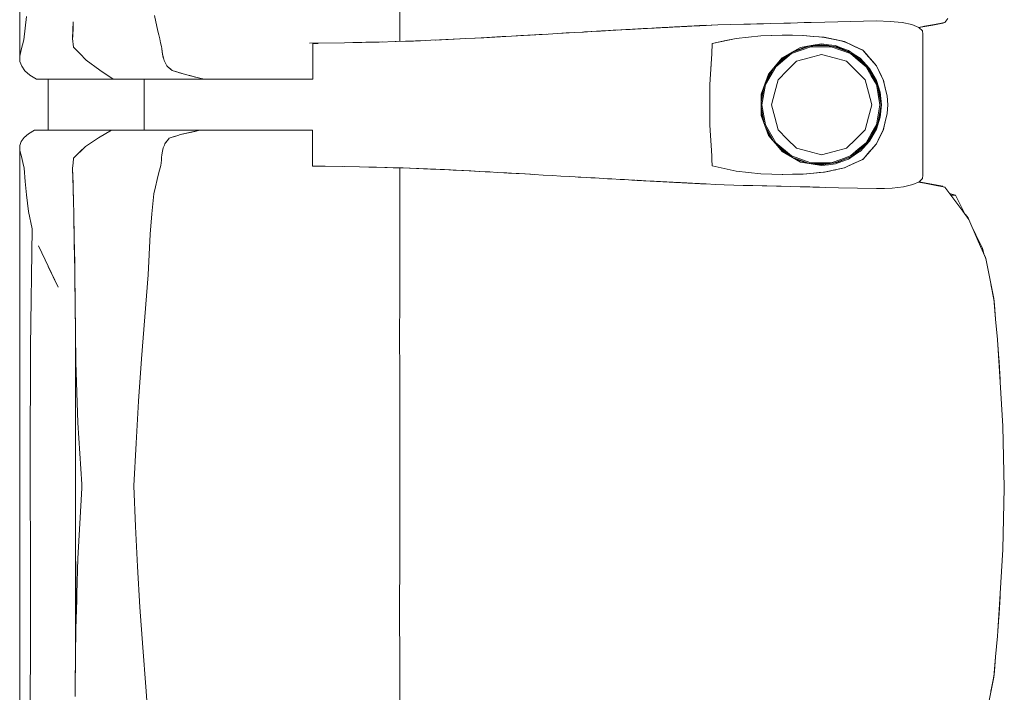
# Model space of a CAD drawing. Header units: millimetres. Extents: x -261 to 187, y -214 to 106.
# Tile 731 of 1056: x -203.547 to -202.776, y 6.181 to 6.708. Entities that reach past the tile are written whole.
import ezdxf

# ---------------------------------------------------------------- set-up
doc = ezdxf.new("R2010")
doc.units = ezdxf.units.MM
doc.header["$LTSCALE"] = 0.005
doc.header["$MEASUREMENT"] = 0
doc.layers.add('IFC-Elemento de mobília-Contorno', color=9, linetype='Continuous', lineweight=5)
doc.layers.add('IFC-Laje-Contorno', color=9, linetype='Continuous', lineweight=5)

msp = doc.modelspace()

# ---------------------------------------------------------------- linework, layer by layer
at = {"layer": 'IFC-Elemento de mobília-Contorno', "lineweight": 5}
for p, q in [((-203.54742, 6.84733), (-203.54734, 6.67971)), ((-203.24956, 6.69131), (-203.24955, 6.73338)), ((-203.54318, 6.70175), (-203.54215, 6.71085)), ((-203.4418, 6.71171), (-203.43914, 6.69937)), ((-202.90619, 6.70671), (-202.87582, 6.70739)), ((-202.88594, 6.70716), (-202.87582, 6.70739)), ((-202.87582, 6.70739), (-202.86501, 6.70703)), ((-202.82235, 6.70616), (-202.81998, 6.70933)), ((-203.5442, 6.69265), (-203.54318, 6.70175)), ((-203.50591, 6.69363), (-203.50569, 6.70012)), ((-203.5059, 6.69487), (-203.5056, 6.70287)), ((-203.50569, 6.70012), (-203.50547, 6.7066)), ((-203.5056, 6.70287), (-203.50555, 6.70439)), ((-203.09953, 6.69904), (-203.09139, 6.6995)), ((-203.09215, 6.69945), (-203.07219, 6.70057)), ((-203.09215, 6.69945), (-203.08217, 6.70001)), ((-203.09215, 6.69945), (-203.08883, 6.69964)), ((-203.09139, 6.6995), (-203.08597, 6.6998)), ((-203.09139, 6.6995), (-203.08883, 6.69964)), ((-203.09139, 6.6995), (-203.08959, 6.69959)), ((-203.08883, 6.69964), (-203.0855, 6.69982)), ((-203.0855, 6.69982), (-203.08217, 6.70001)), ((-203.08217, 6.70001), (-203.07552, 6.70038)), ((-203.07885, 6.70019), (-203.07552, 6.70038)), ((-203.07219, 6.70057), (-203.0688, 6.70075)), ((-203.07103, 6.70063), (-203.0688, 6.70075)), ((-203.07065, 6.70065), (-203.06696, 6.70086)), ((-203.06956, 6.70071), (-203.069, 6.70074)), ((-203.0688, 6.70075), (-203.06542, 6.70093)), ((-203.06696, 6.70086), (-203.06489, 6.70097)), ((-203.06542, 6.70093), (-203.06034, 6.70121)), ((-203.06489, 6.70097), (-203.06281, 6.70108)), ((-203.06281, 6.70108), (-203.06084, 6.70118)), ((-203.06281, 6.70108), (-203.06161, 6.70114)), ((-203.06203, 6.70112), (-203.06034, 6.70121)), ((-203.06203, 6.70112), (-203.06074, 6.70119)), ((-203.06177, 6.70113), (-203.06142, 6.70115)), ((-203.06034, 6.70121), (-203.05865, 6.70131)), ((-203.05865, 6.70131), (-203.05696, 6.70139)), ((-203.05696, 6.70139), (-203.05018, 6.70177)), ((-203.05696, 6.70139), (-203.05188, 6.70167)), ((-203.05696, 6.70139), (-203.05526, 6.70149)), ((-203.05526, 6.70149), (-203.05188, 6.70167)), ((-203.05188, 6.70167), (-203.05018, 6.70177)), ((-203.05018, 6.70177), (-203.0451, 6.70204)), ((-203.05018, 6.70177), (-203.0468, 6.70195)), ((-203.05018, 6.70177), (-203.04849, 6.70185)), ((-203.04849, 6.70185), (-203.0468, 6.70195)), ((-203.0468, 6.70195), (-203.0451, 6.70204)), ((-203.0451, 6.70204), (-203.04373, 6.70211)), ((-203.04373, 6.70211), (-203.04236, 6.70219)), ((-203.04236, 6.70219), (-203.03825, 6.7024)), ((-203.04236, 6.70219), (-203.03962, 6.70233)), ((-203.04236, 6.70219), (-203.04, 6.70231)), ((-203.03962, 6.70233), (-203.03825, 6.7024)), ((-203.03938, 6.70234), (-203.03793, 6.70242)), ((-203.03938, 6.70234), (-203.03793, 6.70242)), ((-203.03825, 6.7024), (-203.02728, 6.70298)), ((-203.03825, 6.7024), (-203.03276, 6.70269)), ((-203.03825, 6.7024), (-203.03414, 6.70262)), ((-203.03825, 6.7024), (-203.03551, 6.70255)), ((-203.03825, 6.7024), (-203.03688, 6.70247)), ((-203.03793, 6.70242), (-203.03642, 6.7025)), ((-203.03793, 6.70242), (-203.03689, 6.70247)), ((-203.03689, 6.70247), (-203.0364, 6.7025)), ((-203.03688, 6.70247), (-203.03551, 6.70255)), ((-203.03639, 6.7025), (-203.03586, 6.70253)), ((-203.03637, 6.7025), (-203.03586, 6.70253)), ((-203.03615, 6.70251), (-203.03586, 6.70253)), ((-203.03586, 6.70253), (-203.03378, 6.70264)), ((-203.03586, 6.70253), (-203.03414, 6.70262)), ((-203.03551, 6.70255), (-203.03414, 6.70262)), ((-203.03421, 6.70262), (-203.03276, 6.70269)), ((-203.03378, 6.70264), (-203.03124, 6.70277)), ((-203.03378, 6.70264), (-203.03171, 6.70275)), ((-203.03378, 6.70264), (-203.03275, 6.70269)), ((-203.03276, 6.70269), (-203.02728, 6.70298)), ((-203.03276, 6.70269), (-203.03139, 6.70276)), ((-203.03275, 6.70269), (-203.03125, 6.70277)), ((-203.03171, 6.70275), (-203.03118, 6.70278)), ((-203.03139, 6.70276), (-203.03002, 6.70284)), ((-203.03005, 6.70284), (-203.02865, 6.70291)), ((-203.03002, 6.70284), (-203.02728, 6.70298)), ((-203.02865, 6.70291), (-203.02728, 6.70298)), ((-203.02728, 6.70298), (-203.02591, 6.70306)), ((-203.0266, 6.70302), (-203.02591, 6.70306)), ((-203.02591, 6.70306), (-203.02385, 6.70316)), ((-203.02591, 6.70306), (-203.02454, 6.70313)), ((-203.02454, 6.70313), (-203.02385, 6.70316)), ((-203.02385, 6.70316), (-203.02317, 6.7032)), ((-203.02317, 6.7032), (-203.02227, 6.70325)), ((-203.02227, 6.70325), (-203.02137, 6.70329)), ((-203.02137, 6.70329), (-203.02047, 6.70334)), ((-203.02047, 6.70334), (-203.01867, 6.70343)), ((-203.01867, 6.70343), (-203.01687, 6.70353)), ((-203.01687, 6.70353), (-203.01507, 6.70362)), ((-203.01642, 6.70355), (-203.01327, 6.70371)), ((-203.01642, 6.70355), (-203.01462, 6.70364)), ((-203.01642, 6.70355), (-203.01507, 6.70362)), ((-203.01642, 6.70355), (-203.01597, 6.70357)), ((-203.01597, 6.70357), (-203.01507, 6.70362)), ((-203.01507, 6.70362), (-203.01327, 6.70371)), ((-203.01462, 6.70364), (-203.01327, 6.70371)), ((-203.01462, 6.70364), (-203.01417, 6.70366)), ((-203.01417, 6.70366), (-203.01372, 6.70369)), ((-203.01372, 6.70369), (-203.01327, 6.70371)), ((-203.01327, 6.70371), (-203.01102, 6.70382)), ((-203.01327, 6.70371), (-203.01192, 6.70378)), ((-203.01327, 6.70371), (-203.01267, 6.70374)), ((-203.01282, 6.70373), (-203.01237, 6.70376)), ((-203.01237, 6.70376), (-203.01102, 6.70382)), ((-203.01237, 6.70376), (-203.01166, 6.7038)), ((-203.01166, 6.7038), (-203.01147, 6.70381)), ((-203.01147, 6.70381), (-203.01057, 6.70385)), ((-203.01057, 6.70385), (-203.00015, 6.70439)), ((-203.01057, 6.70385), (-203.00967, 6.70389)), ((-203.01057, 6.70385), (-203.01012, 6.70387)), ((-203.01012, 6.70387), (-203.00986, 6.70388)), ((-203.00968, 6.70389), (-203.00967, 6.70389)), ((-203.00967, 6.70389), (-203.00922, 6.70392)), ((-203.00922, 6.70392), (-203.00015, 6.70439)), ((-203.00922, 6.70392), (-203.00877, 6.70394)), ((-203.00015, 6.70439), (-202.98992, 6.70461)), ((-202.98992, 6.70461), (-202.96947, 6.70506)), ((-202.98992, 6.70461), (-202.97969, 6.70484)), ((-202.97969, 6.70484), (-202.96947, 6.70506)), ((-202.97969, 6.70484), (-202.97458, 6.70495)), ((-202.96947, 6.70506), (-202.95924, 6.70529)), ((-202.96947, 6.70506), (-202.96435, 6.70517)), ((-202.96435, 6.70517), (-202.95924, 6.70529)), ((-202.95924, 6.70529), (-202.93778, 6.70588)), ((-202.95924, 6.70529), (-202.94851, 6.70559)), ((-202.94851, 6.70559), (-202.94314, 6.70574)), ((-202.94314, 6.70574), (-202.93778, 6.70588)), ((-202.93778, 6.70588), (-202.91631, 6.70648)), ((-202.93778, 6.70588), (-202.92705, 6.70618)), ((-202.93778, 6.70588), (-202.93241, 6.70603)), ((-202.93241, 6.70603), (-202.92705, 6.70618)), ((-202.92705, 6.70618), (-202.91631, 6.70648)), ((-202.91631, 6.70648), (-202.90619, 6.70671)), ((-202.90619, 6.70671), (-202.88594, 6.70716)), ((-202.86501, 6.70703), (-202.85558, 6.70606)), ((-202.85558, 6.70606), (-202.84802, 6.70445)), ((-202.84802, 6.70445), (-202.84269, 6.70227)), ((-202.84269, 6.70227), (-202.83979, 6.6997)), ((-202.84268, 6.70227), (-202.83805, 6.70315)), ((-202.8426, 6.7022), (-202.83175, 6.70413)), ((-202.8426, 6.7022), (-202.83959, 6.70273)), ((-202.83979, 6.6997), (-202.8394, 6.69694)), ((-202.83959, 6.70273), (-202.82392, 6.70553)), ((-202.83959, 6.70273), (-202.83175, 6.70413)), ((-202.83805, 6.70315), (-202.8302, 6.70466)), ((-202.83175, 6.70413), (-202.82392, 6.70553)), ((-202.8302, 6.70466), (-202.82235, 6.70616)), ((-202.82392, 6.70553), (-202.82361, 6.70592)), ((-202.82392, 6.70553), (-202.82362, 6.70591)), ((-203.54524, 6.68872), (-203.5442, 6.69265)), ((-203.50591, 6.69363), (-203.50534, 6.68692)), ((-203.5059, 6.69487), (-203.50588, 6.69459)), ((-203.43914, 6.69937), (-203.4384, 6.69634)), ((-203.4384, 6.69634), (-203.43767, 6.69331)), ((-203.43767, 6.69331), (-203.43694, 6.69027)), ((-203.23871, 6.69161), (-203.22515, 6.69219)), ((-203.23714, 6.69172), (-203.23336, 6.69184)), ((-203.22515, 6.69219), (-203.21158, 6.69276)), ((-203.22145, 6.69234), (-203.20209, 6.69326)), ((-203.22118, 6.69235), (-203.21334, 6.69272)), ((-203.22117, 6.69235), (-203.21334, 6.69272)), ((-203.21334, 6.69272), (-203.20224, 6.69325)), ((-203.21158, 6.69276), (-203.19761, 6.69349)), ((-203.19761, 6.69349), (-203.18363, 6.69422)), ((-203.19021, 6.69387), (-203.18136, 6.69436)), ((-203.18363, 6.69422), (-203.16185, 6.69545)), ((-203.18363, 6.69422), (-203.16912, 6.69504)), ((-203.18363, 6.69422), (-203.17638, 6.69463)), ((-203.18136, 6.69436), (-203.17336, 6.6948)), ((-203.17638, 6.69463), (-203.16912, 6.69504)), ((-203.17336, 6.6948), (-203.17129, 6.69492)), ((-203.16912, 6.69504), (-203.16185, 6.69545)), ((-203.16185, 6.69545), (-203.15459, 6.69587)), ((-203.16185, 6.69545), (-203.15712, 6.69572)), ((-203.15712, 6.69572), (-203.13328, 6.6971)), ((-203.15712, 6.69572), (-203.14888, 6.6962)), ((-203.15459, 6.69587), (-203.13309, 6.69711)), ((-203.15459, 6.69587), (-203.14743, 6.69628)), ((-203.14888, 6.6962), (-203.13414, 6.69705)), ((-203.14888, 6.6962), (-203.14536, 6.6964)), ((-203.14743, 6.69628), (-203.14026, 6.6967)), ((-203.14743, 6.69628), (-203.14725, 6.69629)), ((-203.14026, 6.6967), (-203.13309, 6.69711)), ((-203.13309, 6.69711), (-203.12592, 6.69753)), ((-203.12592, 6.69753), (-203.11237, 6.69831)), ((-203.12592, 6.69753), (-203.11914, 6.69791)), ((-203.11914, 6.69791), (-203.11237, 6.69831)), ((-203.11237, 6.69831), (-203.10559, 6.69869)), ((-203.10631, 6.69865), (-203.10364, 6.69881)), ((-203.10559, 6.69869), (-203.09881, 6.69908)), ((-203.10559, 6.69869), (-203.10364, 6.69881)), ((-203.10469, 6.69874), (-203.10364, 6.69881)), ((-203.10364, 6.69881), (-203.09953, 6.69904)), ((-203.09881, 6.69908), (-203.09215, 6.69945)), ((-203.00453, 6.68961), (-202.98572, 6.69367)), ((-202.99513, 6.69164), (-202.98572, 6.69367)), ((-202.98572, 6.69367), (-202.96642, 6.69573)), ((-202.98572, 6.69367), (-202.97607, 6.6947)), ((-202.97607, 6.6947), (-202.96642, 6.69573)), ((-202.96642, 6.69573), (-202.94932, 6.69628)), ((-202.96642, 6.69573), (-202.95801, 6.696)), ((-202.95801, 6.696), (-202.94959, 6.69627)), ((-202.94964, 6.69627), (-202.94153, 6.69614)), ((-202.94959, 6.69627), (-202.94953, 6.69627)), ((-202.94932, 6.69628), (-202.93339, 6.696)), ((-202.94153, 6.69614), (-202.93347, 6.696)), ((-202.93347, 6.696), (-202.92518, 6.69526)), ((-202.93339, 6.696), (-202.92501, 6.69524)), ((-202.92518, 6.69526), (-202.91689, 6.69452)), ((-202.92501, 6.69524), (-202.92082, 6.69487)), ((-202.92082, 6.69487), (-202.91663, 6.69449)), ((-202.91721, 6.69455), (-202.91684, 6.69451)), ((-202.91689, 6.69452), (-202.90091, 6.69113)), ((-202.91663, 6.69449), (-202.91266, 6.69364)), ((-202.91266, 6.69364), (-202.90866, 6.69278)), ((-202.90869, 6.69279), (-202.90472, 6.69194)), ((-202.90472, 6.69194), (-202.90075, 6.69109)), ((-202.83942, 6.58635), (-202.8394, 6.69694)), ((-203.54734, 6.67971), (-203.54628, 6.68479)), ((-203.54628, 6.68479), (-203.54524, 6.68872)), ((-203.50534, 6.68692), (-203.5003, 6.68179)), ((-203.43694, 6.69027), (-203.4362, 6.68724)), ((-203.4362, 6.68724), (-203.43603, 6.68575)), ((-203.43603, 6.68575), (-203.43553, 6.68127)), ((-203.43603, 6.68575), (-203.4357, 6.68276)), ((-203.32019, 6.6899), (-203.29276, 6.6903)), ((-203.31774, 6.68971), (-203.31556, 6.68971)), ((-203.31774, 6.6749), (-203.31774, 6.68971)), ((-203.31556, 6.68971), (-203.31358, 6.68971)), ((-203.29287, 6.6903), (-203.27923, 6.69056)), ((-203.28621, 6.69043), (-203.27614, 6.69063)), ((-203.27923, 6.69056), (-203.26571, 6.69082)), ((-203.27614, 6.69063), (-203.26326, 6.69089)), ((-203.26571, 6.69082), (-203.25221, 6.69122)), ((-203.25306, 6.69119), (-203.25274, 6.6912)), ((-203.25274, 6.6912), (-203.23714, 6.69172)), ((-203.25274, 6.6912), (-203.24494, 6.69146)), ((-203.25221, 6.69122), (-203.23871, 6.69161)), ((-203.24494, 6.69146), (-203.23714, 6.69172)), ((-203.005, 6.68161), (-203.00453, 6.68961)), ((-203.00453, 6.68961), (-202.99513, 6.69164)), ((-202.94249, 6.68249), (-202.93525, 6.68661)), ((-202.94242, 6.68171), (-202.92734, 6.68718)), ((-202.94206, 6.68271), (-202.9285, 6.68763)), ((-202.94042, 6.68366), (-202.93022, 6.68744)), ((-202.93525, 6.68661), (-202.92706, 6.68799)), ((-202.93022, 6.68744), (-202.91886, 6.68871)), ((-202.92734, 6.68718), (-202.91131, 6.68718)), ((-202.92706, 6.68799), (-202.91886, 6.68937)), ((-202.92524, 6.688), (-202.9138, 6.688)), ((-202.91886, 6.68937), (-202.91343, 6.68869)), ((-202.91886, 6.68871), (-202.90676, 6.68701)), ((-202.91343, 6.68869), (-202.908, 6.68801)), ((-202.91131, 6.68718), (-202.90378, 6.68444)), ((-202.90951, 6.68739), (-202.90351, 6.68521)), ((-202.908, 6.68801), (-202.90287, 6.6861)), ((-202.90676, 6.68701), (-202.89551, 6.68224)), ((-202.90378, 6.68444), (-202.89624, 6.68171)), ((-202.90351, 6.68521), (-202.89665, 6.68272)), ((-202.90287, 6.6861), (-202.89774, 6.68419)), ((-202.90121, 6.6912), (-202.90075, 6.69109)), ((-202.90091, 6.69113), (-202.89369, 6.68779)), ((-202.90075, 6.69109), (-202.89711, 6.68938)), ((-202.89774, 6.68419), (-202.8932, 6.68116)), ((-202.89711, 6.68938), (-202.89347, 6.68767)), ((-202.89369, 6.68779), (-202.88647, 6.68445)), ((-202.89347, 6.68767), (-202.88618, 6.68425)), ((-202.88682, 6.68461), (-202.88618, 6.68425)), ((-202.88647, 6.68445), (-202.88381, 6.6814)), ((-202.88618, 6.68425), (-202.88359, 6.68125)), ((-203.54734, 6.67971), (-203.54719, 6.6756)), ((-203.5003, 6.68179), (-203.49525, 6.67666)), ((-203.49525, 6.67666), (-203.48471, 6.66881)), ((-203.4357, 6.68276), (-203.43553, 6.68127)), ((-203.43553, 6.68127), (-203.43519, 6.68001)), ((-203.43553, 6.68127), (-203.43451, 6.6775)), ((-203.43553, 6.68127), (-203.43485, 6.67875)), ((-203.43519, 6.68001), (-203.43451, 6.6775)), ((-203.43485, 6.67875), (-203.43451, 6.6775)), ((-203.43451, 6.6775), (-203.43417, 6.67624)), ((-203.00639, 6.65762), (-203.005, 6.68161)), ((-203.00593, 6.66562), (-203.005, 6.68161)), ((-203.00546, 6.67362), (-203.005, 6.68161)), ((-203.00529, 6.6766), (-203.00529, 6.67664)), ((-202.96047, 6.66562), (-202.94973, 6.67835)), ((-202.95801, 6.66852), (-202.95039, 6.67704)), ((-202.95473, 6.67141), (-202.94242, 6.68171)), ((-202.95367, 6.67337), (-202.94446, 6.68108)), ((-202.95039, 6.67704), (-202.94188, 6.68283)), ((-202.94973, 6.67835), (-202.94249, 6.68249)), ((-202.93853, 6.67569), (-202.9287, 6.67833)), ((-202.9287, 6.67833), (-202.91886, 6.68096)), ((-202.91886, 6.68096), (-202.90902, 6.67833)), ((-202.90902, 6.67833), (-202.89919, 6.67569)), ((-202.89624, 6.68171), (-202.89008, 6.67655)), ((-202.89572, 6.68233), (-202.88957, 6.67717)), ((-202.89551, 6.68224), (-202.88587, 6.67475)), ((-202.8932, 6.68116), (-202.88866, 6.67813)), ((-202.89008, 6.67655), (-202.88392, 6.67139)), ((-202.88957, 6.67717), (-202.88446, 6.6729)), ((-202.88866, 6.67813), (-202.88121, 6.67017)), ((-202.88381, 6.6814), (-202.88115, 6.67835)), ((-202.88381, 6.6814), (-202.87582, 6.67224)), ((-202.88359, 6.68125), (-202.881, 6.67824)), ((-202.88115, 6.67835), (-202.87848, 6.67529)), ((-202.881, 6.67824), (-202.87841, 6.67524)), ((-203.54719, 6.6756), (-203.54582, 6.67188)), ((-203.54582, 6.67188), (-203.54333, 6.66832)), ((-203.48471, 6.66881), (-203.4742, 6.66165)), ((-203.43417, 6.67624), (-203.43368, 6.67521)), ((-203.43368, 6.67521), (-203.43319, 6.67418)), ((-203.43319, 6.67418), (-203.4327, 6.67316)), ((-203.4327, 6.67316), (-203.43221, 6.67213)), ((-203.43221, 6.67213), (-203.43111, 6.67123)), ((-203.43111, 6.67123), (-203.42889, 6.66944)), ((-203.43111, 6.67123), (-203.43, 6.67033)), ((-203.43111, 6.67123), (-203.42779, 6.66854)), ((-203.43, 6.67033), (-203.42889, 6.66944)), ((-203.31774, 6.66165), (-203.31774, 6.6749)), ((-203.00593, 6.66562), (-203.00546, 6.67362)), ((-202.96291, 6.65892), (-202.95617, 6.67058)), ((-202.9628, 6.65748), (-202.95473, 6.67141)), ((-202.94574, 6.66849), (-202.93853, 6.67569)), ((-202.89919, 6.67569), (-202.89199, 6.66849)), ((-202.88587, 6.67475), (-202.87847, 6.66503)), ((-202.88392, 6.67139), (-202.87989, 6.66443)), ((-202.88195, 6.66959), (-202.8792, 6.66484)), ((-202.88121, 6.67017), (-202.87582, 6.66076)), ((-202.87841, 6.67524), (-202.87582, 6.67224)), ((-202.87582, 6.67224), (-202.87451, 6.66955)), ((-202.87582, 6.67224), (-202.87176, 6.66377)), ((-202.87582, 6.67224), (-202.87447, 6.66942)), ((-202.87451, 6.66955), (-202.87321, 6.66686)), ((-202.87447, 6.66942), (-202.87311, 6.66659)), ((-202.87447, 6.66942), (-202.87176, 6.66377)), ((-203.54333, 6.66832), (-203.53949, 6.66493)), ((-203.53949, 6.66493), (-203.53683, 6.66329)), ((-203.53683, 6.66329), (-203.53417, 6.66165)), ((-203.53417, 6.66165), (-203.4742, 6.66165)), ((-203.4742, 6.66165), (-203.43292, 6.66165)), ((-203.44997, 6.62157), (-203.44997, 6.66165)), ((-203.43292, 6.66165), (-203.40287, 6.66165)), ((-203.42779, 6.66854), (-203.41923, 6.6659)), ((-203.42494, 6.66766), (-203.42209, 6.66678)), ((-203.42494, 6.66766), (-203.41923, 6.6659)), ((-203.42209, 6.66678), (-203.41923, 6.6659)), ((-203.41923, 6.6659), (-203.41638, 6.66502)), ((-203.41638, 6.66502), (-203.40625, 6.66249)), ((-203.41638, 6.66502), (-203.40962, 6.66334)), ((-203.41638, 6.66502), (-203.413, 6.66418)), ((-203.40625, 6.66249), (-203.40287, 6.66165)), ((-203.40287, 6.66165), (-203.40089, 6.66165)), ((-203.40089, 6.66165), (-203.39893, 6.66165)), ((-203.39893, 6.66165), (-203.397, 6.66165)), ((-203.397, 6.66165), (-203.39508, 6.66165)), ((-203.39508, 6.66165), (-203.39316, 6.66165)), ((-203.39316, 6.66165), (-203.39124, 6.66165)), ((-203.39124, 6.66165), (-203.38931, 6.66165)), ((-203.38931, 6.66165), (-203.38736, 6.66165)), ((-203.38736, 6.66165), (-203.38538, 6.66165)), ((-203.38538, 6.66165), (-203.38337, 6.66165)), ((-203.38337, 6.66165), (-203.38131, 6.66165)), ((-203.38131, 6.66165), (-203.37921, 6.66165)), ((-203.37921, 6.66165), (-203.37705, 6.66165)), ((-203.37705, 6.66165), (-203.37486, 6.66165)), ((-203.37486, 6.66165), (-203.37267, 6.66165)), ((-203.37267, 6.66165), (-203.37048, 6.66165)), ((-203.37048, 6.66165), (-203.36833, 6.66165)), ((-203.36833, 6.66165), (-203.36623, 6.66165)), ((-203.36623, 6.66165), (-203.36419, 6.66165)), ((-203.36419, 6.66165), (-203.36225, 6.66165)), ((-203.36225, 6.66165), (-203.36042, 6.66165)), ((-203.36042, 6.66165), (-203.35869, 6.66165)), ((-203.35869, 6.66165), (-203.35703, 6.66165)), ((-203.35703, 6.66165), (-203.35541, 6.66165)), ((-203.35541, 6.66165), (-203.35379, 6.66165)), ((-203.35379, 6.66165), (-203.35213, 6.66165)), ((-203.35213, 6.66165), (-203.35042, 6.66165)), ((-203.35042, 6.66165), (-203.3486, 6.66165)), ((-203.3486, 6.66165), (-203.34666, 6.66165)), ((-203.34666, 6.66165), (-203.34459, 6.66165)), ((-203.34459, 6.66165), (-203.3424, 6.66165)), ((-203.3424, 6.66165), (-203.34011, 6.66165)), ((-203.34011, 6.66165), (-203.33774, 6.66165)), ((-203.33774, 6.66165), (-203.33529, 6.66165)), ((-203.33529, 6.66165), (-203.33278, 6.66165)), ((-203.33278, 6.66165), (-203.33022, 6.66165)), ((-203.33022, 6.66165), (-203.32764, 6.66165)), ((-203.32764, 6.66165), (-203.32506, 6.66165)), ((-203.32506, 6.66165), (-203.32252, 6.66165)), ((-203.32252, 6.66165), (-203.32007, 6.66165)), ((-203.32007, 6.66165), (-203.31774, 6.66165)), ((-203.00639, 6.65762), (-203.00593, 6.66562)), ((-202.96333, 6.65778), (-202.96047, 6.66562)), ((-202.96254, 6.65994), (-202.95798, 6.66857)), ((-202.95557, 6.65145), (-202.95294, 6.66129)), ((-202.95294, 6.66129), (-202.94574, 6.66849)), ((-202.89199, 6.66849), (-202.88478, 6.66129)), ((-202.88478, 6.66129), (-202.88215, 6.65145)), ((-202.87989, 6.66443), (-202.87587, 6.65747)), ((-202.8792, 6.66484), (-202.87642, 6.66005)), ((-202.87847, 6.66503), (-202.87382, 6.65372)), ((-202.87321, 6.66686), (-202.87191, 6.66416)), ((-202.87311, 6.66659), (-202.87176, 6.66377)), ((-202.87191, 6.66416), (-202.8706, 6.66147)), ((-202.87176, 6.66377), (-202.87041, 6.66095)), ((-202.8706, 6.66147), (-202.86902, 6.65499)), ((-202.87041, 6.66095), (-202.86892, 6.65472)), ((-203.00639, 6.64962), (-203.00639, 6.65762)), ((-202.96619, 6.64994), (-202.96333, 6.65778)), ((-202.9661, 6.64355), (-202.96382, 6.65643)), ((-202.9661, 6.64733), (-202.96388, 6.65629)), ((-202.9656, 6.64161), (-202.9628, 6.65748)), ((-202.87587, 6.65747), (-202.87446, 6.64954)), ((-202.87582, 6.66076), (-202.87288, 6.6514)), ((-202.87481, 6.65612), (-202.87367, 6.64968)), ((-202.87382, 6.65372), (-202.87224, 6.64161)), ((-202.86919, 6.65571), (-202.86892, 6.65472)), ((-202.86902, 6.65499), (-202.86823, 6.65174)), ((-202.86899, 6.65497), (-202.8685, 6.6529)), ((-202.86892, 6.65472), (-202.86743, 6.6485)), ((-203.00639, 6.64161), (-203.00639, 6.64962)), ((-202.96619, 6.64994), (-202.96619, 6.63327)), ((-202.9661, 6.6359), (-202.9661, 6.64733)), ((-202.95821, 6.64161), (-202.95557, 6.65145)), ((-202.88215, 6.65145), (-202.87951, 6.64161)), ((-202.87446, 6.64954), (-202.87306, 6.64161)), ((-202.87367, 6.64968), (-202.87224, 6.64161)), ((-202.87288, 6.6514), (-202.87189, 6.6416)), ((-202.8685, 6.6529), (-202.86743, 6.6485)), ((-202.86823, 6.65174), (-202.86743, 6.6485)), ((-202.86743, 6.6485), (-202.86686, 6.6416)), ((-203.00639, 6.62559), (-203.00639, 6.64161)), ((-202.9661, 6.63967), (-202.96382, 6.62678)), ((-202.9656, 6.64161), (-202.9628, 6.62575)), ((-202.95821, 6.64161), (-202.95557, 6.63177)), ((-202.88215, 6.63177), (-202.87951, 6.64161)), ((-202.87446, 6.63368), (-202.87306, 6.64161)), ((-202.87382, 6.6295), (-202.87224, 6.64161)), ((-202.8733, 6.63564), (-202.87224, 6.64161)), ((-202.87288, 6.63181), (-202.87189, 6.6416)), ((-202.86743, 6.63472), (-202.86686, 6.6416)), ((-202.96619, 6.63327), (-202.96047, 6.6176)), ((-202.9661, 6.6359), (-202.96387, 6.62691)), ((-202.95557, 6.63177), (-202.95294, 6.62194)), ((-202.88478, 6.62194), (-202.88215, 6.63177)), ((-202.87587, 6.62575), (-202.87446, 6.63368)), ((-202.87582, 6.62246), (-202.87288, 6.63181)), ((-202.87481, 6.6271), (-202.8733, 6.63564)), ((-202.86902, 6.62824), (-202.86823, 6.63148)), ((-202.869, 6.62824), (-202.8685, 6.63033)), ((-202.86892, 6.6285), (-202.86743, 6.63472)), ((-202.8685, 6.63033), (-202.86743, 6.63472)), ((-202.86823, 6.63148), (-202.86743, 6.63472)), ((-203.00639, 6.62559), (-203.00593, 6.6176)), ((-202.96292, 6.6243), (-202.95617, 6.61264)), ((-202.9628, 6.62575), (-202.95473, 6.61181)), ((-202.96255, 6.6233), (-202.95801, 6.6147)), ((-202.88121, 6.61306), (-202.87582, 6.62246)), ((-202.87989, 6.61879), (-202.87587, 6.62575)), ((-202.8792, 6.61838), (-202.87643, 6.62317)), ((-202.87847, 6.6182), (-202.87382, 6.6295)), ((-202.87582, 6.61098), (-202.87041, 6.62228)), ((-202.87176, 6.61946), (-202.87041, 6.62228)), ((-202.8706, 6.62175), (-202.86902, 6.62824)), ((-202.87041, 6.62228), (-202.86892, 6.6285)), ((-202.86919, 6.62752), (-202.86892, 6.6285)), ((-203.54618, 6.61288), (-203.54399, 6.61592)), ((-203.54399, 6.61592), (-203.54059, 6.61878)), ((-203.54059, 6.61878), (-203.53573, 6.62157)), ((-203.53573, 6.62157), (-203.47548, 6.62157)), ((-203.49574, 6.60897), (-203.48558, 6.61564)), ((-203.48558, 6.61564), (-203.47548, 6.62157)), ((-203.47548, 6.62157), (-203.40633, 6.62157)), ((-203.46022, 6.62157), (-203.44997, 6.62157)), ((-203.43163, 6.61363), (-203.43013, 6.6154)), ((-203.43088, 6.61451), (-203.43013, 6.6154)), ((-203.43013, 6.6154), (-203.42794, 6.61611)), ((-203.42794, 6.61611), (-203.42355, 6.61753)), ((-203.42794, 6.61611), (-203.42574, 6.61682)), ((-203.42574, 6.61682), (-203.42355, 6.61753)), ((-203.42355, 6.61753), (-203.42136, 6.61824)), ((-203.42136, 6.61824), (-203.40633, 6.62157)), ((-203.42136, 6.61824), (-203.41384, 6.61991)), ((-203.41384, 6.61991), (-203.41008, 6.62074)), ((-203.41008, 6.62074), (-203.40633, 6.62157)), ((-203.40802, 6.62157), (-203.40501, 6.62157)), ((-203.40633, 6.62157), (-203.40435, 6.62157)), ((-203.40501, 6.62157), (-203.40219, 6.62157)), ((-203.40435, 6.62157), (-203.40237, 6.62157)), ((-203.40237, 6.62157), (-203.40042, 6.62157)), ((-203.40042, 6.62157), (-203.39848, 6.62157)), ((-203.39848, 6.62157), (-203.39656, 6.62157)), ((-203.39656, 6.62157), (-203.39466, 6.62157)), ((-203.39466, 6.62157), (-203.39276, 6.62157)), ((-203.39276, 6.62157), (-203.39085, 6.62157)), ((-203.39085, 6.62157), (-203.38893, 6.62157)), ((-203.38893, 6.62157), (-203.38699, 6.62157)), ((-203.38699, 6.62157), (-203.38502, 6.62157)), ((-203.38502, 6.62157), (-203.38301, 6.62157)), ((-203.38301, 6.62157), (-203.38096, 6.62157)), ((-203.38096, 6.62157), (-203.37886, 6.62157)), ((-203.37886, 6.62157), (-203.37672, 6.62157)), ((-203.37672, 6.62157), (-203.37454, 6.62157)), ((-203.37454, 6.62157), (-203.37236, 6.62157)), ((-203.37236, 6.62157), (-203.3702, 6.62157)), ((-203.3702, 6.62157), (-203.36806, 6.62157)), ((-203.36806, 6.62157), (-203.36598, 6.62157)), ((-203.36598, 6.62157), (-203.36397, 6.62157)), ((-203.36397, 6.62157), (-203.36206, 6.62157)), ((-203.36206, 6.62157), (-203.36025, 6.62157)), ((-203.36025, 6.62157), (-203.35854, 6.62157)), ((-203.35854, 6.62157), (-203.3569, 6.62157)), ((-203.3569, 6.62157), (-203.35529, 6.62157)), ((-203.35529, 6.62157), (-203.35368, 6.62157)), ((-203.35368, 6.62157), (-203.35203, 6.62157)), ((-203.35203, 6.62157), (-203.35033, 6.62157)), ((-203.35033, 6.62157), (-203.34852, 6.62157)), ((-203.34852, 6.62157), (-203.34659, 6.62157)), ((-203.34659, 6.62157), (-203.34452, 6.62157)), ((-203.34452, 6.62157), (-203.34235, 6.62157)), ((-203.34235, 6.62157), (-203.34008, 6.62157)), ((-203.34008, 6.62157), (-203.33772, 6.62157)), ((-203.33772, 6.62157), (-203.33529, 6.62157)), ((-203.33529, 6.62157), (-203.33279, 6.62157)), ((-203.33279, 6.62157), (-203.33026, 6.62157)), ((-203.33026, 6.62157), (-203.32769, 6.62157)), ((-203.32769, 6.62157), (-203.32513, 6.62157)), ((-203.32513, 6.62157), (-203.32262, 6.62157)), ((-203.32262, 6.62157), (-203.32018, 6.62157)), ((-203.32018, 6.62157), (-203.31786, 6.62157)), ((-203.31786, 6.60832), (-203.31786, 6.62157)), ((-203.00593, 6.6176), (-203.00546, 6.60961)), ((-202.96047, 6.6176), (-202.95509, 6.61123)), ((-202.95801, 6.6147), (-202.95039, 6.60618)), ((-202.95294, 6.62194), (-202.94574, 6.61473)), ((-202.94574, 6.61473), (-202.93853, 6.60753)), ((-202.89919, 6.60753), (-202.89199, 6.61473)), ((-202.89199, 6.61473), (-202.88478, 6.62194)), ((-202.88587, 6.60848), (-202.87847, 6.6182)), ((-202.88392, 6.61183), (-202.87989, 6.61879)), ((-202.88194, 6.61364), (-202.8792, 6.61838)), ((-202.87582, 6.61098), (-202.87311, 6.61663)), ((-202.87451, 6.61367), (-202.87321, 6.61637)), ((-202.87447, 6.6138), (-202.87311, 6.61663)), ((-202.87321, 6.61637), (-202.87191, 6.61906)), ((-202.87311, 6.61663), (-202.87176, 6.61946)), ((-202.87191, 6.61906), (-202.8706, 6.62175)), ((-203.54743, 6.45612), (-203.54732, 6.60956)), ((-203.54732, 6.60956), (-203.54618, 6.61288)), ((-203.54732, 6.60956), (-203.54724, 6.60586)), ((-203.50534, 6.59972), (-203.49574, 6.60897)), ((-203.50054, 6.60434), (-203.49574, 6.60897)), ((-203.43514, 6.60644), (-203.43486, 6.60777)), ((-203.43486, 6.60777), (-203.43443, 6.6088)), ((-203.43443, 6.6088), (-203.43399, 6.60981)), ((-203.43399, 6.60981), (-203.43356, 6.61084)), ((-203.43356, 6.61084), (-203.43313, 6.61186)), ((-203.43313, 6.61186), (-203.43163, 6.61363)), ((-203.43313, 6.61186), (-203.43238, 6.61274)), ((-203.43163, 6.61363), (-203.43088, 6.61451)), ((-203.31786, 6.59352), (-203.31786, 6.60832)), ((-203.00546, 6.60961), (-203.00545, 6.60944)), ((-203.00546, 6.60961), (-203.005, 6.60161)), ((-202.95509, 6.61123), (-202.94971, 6.60486)), ((-202.95473, 6.61181), (-202.94242, 6.60152)), ((-202.95367, 6.60985), (-202.94446, 6.60214)), ((-202.93853, 6.60753), (-202.9287, 6.6049)), ((-202.90902, 6.6049), (-202.89919, 6.60753)), ((-202.89551, 6.60098), (-202.88587, 6.60848)), ((-202.89008, 6.60668), (-202.88392, 6.61183)), ((-202.88957, 6.60605), (-202.88446, 6.61032)), ((-202.88868, 6.60507), (-202.88121, 6.61306)), ((-202.88381, 6.60182), (-202.87582, 6.61098)), ((-202.88115, 6.60488), (-202.87848, 6.60793)), ((-202.881, 6.60498), (-202.87841, 6.60798)), ((-202.87841, 6.60798), (-202.87582, 6.61098)), ((-202.87582, 6.61098), (-202.87447, 6.6138)), ((-202.87582, 6.61098), (-202.87451, 6.61367)), ((-203.54724, 6.60586), (-203.54604, 6.601)), ((-203.54604, 6.601), (-203.54497, 6.59643)), ((-203.50563, 6.59581), (-203.50534, 6.59972)), ((-203.50563, 6.59573), (-203.50534, 6.59972)), ((-203.50534, 6.59972), (-203.50054, 6.60434)), ((-203.4364, 6.59826), (-203.43618, 6.60036)), ((-203.43618, 6.60036), (-203.43596, 6.60246)), ((-203.43596, 6.60246), (-203.43541, 6.60512)), ((-203.43596, 6.60246), (-203.43569, 6.60379)), ((-203.43569, 6.60379), (-203.43541, 6.60512)), ((-203.43541, 6.60512), (-203.43514, 6.60644)), ((-203.005, 6.60161), (-203.00482, 6.59856)), ((-202.95039, 6.60618), (-202.94189, 6.6004)), ((-202.94971, 6.60486), (-202.93525, 6.59661)), ((-202.94242, 6.60152), (-202.92734, 6.59604)), ((-202.94214, 6.60054), (-202.9285, 6.59559)), ((-202.94042, 6.59955), (-202.93022, 6.59578)), ((-202.9287, 6.6049), (-202.91886, 6.60226)), ((-202.91886, 6.60226), (-202.90902, 6.6049)), ((-202.90676, 6.59622), (-202.89551, 6.60098)), ((-202.90378, 6.59878), (-202.89624, 6.60152)), ((-202.90351, 6.59801), (-202.89658, 6.60053)), ((-202.89774, 6.59903), (-202.8932, 6.60206)), ((-202.89624, 6.60152), (-202.89008, 6.60668)), ((-202.89573, 6.60089), (-202.88957, 6.60605)), ((-202.8932, 6.60206), (-202.88866, 6.60509)), ((-202.88618, 6.59898), (-202.881, 6.60498)), ((-202.88618, 6.59898), (-202.88359, 6.60198)), ((-202.88381, 6.60182), (-202.88115, 6.60488)), ((-202.88359, 6.60198), (-202.881, 6.60498)), ((-203.54497, 6.59643), (-203.5439, 6.59185)), ((-203.5439, 6.59185), (-203.54303, 6.58138)), ((-203.50591, 6.59189), (-203.50563, 6.59581)), ((-203.50591, 6.59174), (-203.50563, 6.59573)), ((-203.50591, 6.59174), (-203.50556, 6.57969)), ((-203.50591, 6.59174), (-203.50568, 6.5837)), ((-203.43823, 6.58846), (-203.43684, 6.59405)), ((-203.43684, 6.59405), (-203.43662, 6.59615)), ((-203.43662, 6.59615), (-203.4364, 6.59826)), ((-203.31786, 6.59352), (-203.31567, 6.59352)), ((-203.31786, 6.59347), (-203.30807, 6.59333)), ((-203.31567, 6.59352), (-203.31367, 6.59352)), ((-203.30807, 6.59333), (-203.29448, 6.59313)), ((-203.29448, 6.59313), (-203.28116, 6.59288)), ((-203.29266, 6.59308), (-203.28116, 6.59288)), ((-203.28116, 6.59288), (-203.26783, 6.59263)), ((-203.27367, 6.59273), (-203.25943, 6.59236)), ((-203.26783, 6.59263), (-203.25456, 6.59224)), ((-203.25943, 6.59236), (-203.24684, 6.59202)), ((-203.25456, 6.59224), (-203.24128, 6.59186)), ((-203.24956, 6.5921), (-203.24955, 6.55926)), ((-203.2418, 6.59188), (-203.22538, 6.59118)), ((-203.24128, 6.59186), (-203.22788, 6.59131)), ((-203.00482, 6.59856), (-203.00482, 6.59855)), ((-203.00482, 6.59855), (-203.00453, 6.59361)), ((-203.00453, 6.59361), (-202.98577, 6.58956)), ((-203.00453, 6.59361), (-202.99515, 6.59159)), ((-202.99515, 6.59159), (-202.98577, 6.58956)), ((-202.93525, 6.59661), (-202.92703, 6.59522)), ((-202.93022, 6.59578), (-202.91886, 6.59451)), ((-202.92734, 6.59604), (-202.91131, 6.59605)), ((-202.92706, 6.59523), (-202.91886, 6.59385)), ((-202.92524, 6.59522), (-202.91379, 6.59523)), ((-202.91886, 6.59451), (-202.90676, 6.59622)), ((-202.91886, 6.59385), (-202.91343, 6.59453)), ((-202.91689, 6.5887), (-202.90091, 6.59209)), ((-202.91343, 6.59453), (-202.908, 6.59521)), ((-202.91131, 6.59605), (-202.90378, 6.59878)), ((-202.90951, 6.59583), (-202.90351, 6.59801)), ((-202.908, 6.59521), (-202.90287, 6.59712)), ((-202.90472, 6.59129), (-202.90075, 6.59214)), ((-202.90287, 6.59712), (-202.89774, 6.59903)), ((-202.90121, 6.59202), (-202.90075, 6.59214)), ((-202.90091, 6.59209), (-202.89369, 6.59543)), ((-202.90075, 6.59214), (-202.89711, 6.59385)), ((-202.89711, 6.59385), (-202.89347, 6.59556)), ((-202.89369, 6.59543), (-202.88647, 6.59877)), ((-202.89347, 6.59556), (-202.88618, 6.59898)), ((-202.88682, 6.59861), (-202.88641, 6.59885)), ((-202.88647, 6.59877), (-202.88637, 6.59889)), ((-202.88647, 6.59877), (-202.88637, 6.59889)), ((-203.50568, 6.5841), (-203.50546, 6.5763)), ((-203.43962, 6.58287), (-203.43823, 6.58846)), ((-203.22788, 6.59131), (-203.21447, 6.59075)), ((-203.22538, 6.59118), (-203.21682, 6.59082)), ((-203.22538, 6.59118), (-203.21025, 6.59053)), ((-203.21682, 6.59082), (-203.21032, 6.59054)), ((-203.21447, 6.59075), (-203.20069, 6.59004)), ((-203.21447, 6.59075), (-203.20758, 6.5904)), ((-203.20758, 6.5904), (-203.20069, 6.59004)), ((-203.20086, 6.59005), (-203.19961, 6.58998)), ((-203.20069, 6.59004), (-203.1938, 6.58969)), ((-203.19961, 6.58998), (-203.19094, 6.58952)), ((-203.1938, 6.58969), (-203.18691, 6.58933)), ((-203.19094, 6.58952), (-203.18228, 6.58906)), ((-203.19094, 6.58952), (-203.17833, 6.58884)), ((-203.18691, 6.58933), (-203.17977, 6.58893)), ((-203.18228, 6.58906), (-203.17883, 6.58887)), ((-203.17977, 6.58893), (-203.17263, 6.58853)), ((-203.17263, 6.58853), (-203.16549, 6.58813)), ((-203.17263, 6.58853), (-203.15836, 6.58772)), ((-203.16549, 6.58813), (-203.15836, 6.58772)), ((-203.16427, 6.58806), (-203.15596, 6.58758)), ((-203.16427, 6.58806), (-203.15596, 6.58758)), ((-203.15836, 6.58772), (-203.15124, 6.58731)), ((-203.15596, 6.58758), (-203.14712, 6.58707)), ((-203.15124, 6.58731), (-203.13701, 6.58648)), ((-203.15124, 6.58731), (-203.14412, 6.5869)), ((-203.14712, 6.58707), (-203.14556, 6.58698)), ((-203.14412, 6.5869), (-203.13701, 6.58648)), ((-203.13701, 6.58648), (-203.12989, 6.58607)), ((-203.12989, 6.58607), (-203.12317, 6.58568)), ((-203.12317, 6.58568), (-203.11644, 6.5853)), ((-203.11644, 6.5853), (-203.103, 6.58453)), ((-203.10972, 6.58491), (-203.103, 6.58453)), ((-203.103, 6.58453), (-203.09973, 6.58434)), ((-203.103, 6.58453), (-203.09645, 6.58416)), ((-203.09973, 6.58434), (-203.09645, 6.58416)), ((-203.09645, 6.58416), (-203.09317, 6.58398)), ((-203.09645, 6.58416), (-203.0899, 6.58379)), ((-203.09317, 6.58398), (-203.08662, 6.58361)), ((-203.0899, 6.58379), (-203.08662, 6.58361)), ((-202.98577, 6.58956), (-202.96642, 6.58749)), ((-202.98577, 6.58956), (-202.97609, 6.58853)), ((-202.97609, 6.58853), (-202.96642, 6.58749)), ((-202.96642, 6.58749), (-202.94932, 6.58695)), ((-202.96642, 6.58749), (-202.94952, 6.58695)), ((-202.94964, 6.58695), (-202.94153, 6.58708)), ((-202.94959, 6.58695), (-202.94953, 6.58695)), ((-202.94932, 6.58695), (-202.93339, 6.58723)), ((-202.94153, 6.58708), (-202.93347, 6.58722)), ((-202.93347, 6.58722), (-202.92518, 6.58796)), ((-202.93339, 6.58723), (-202.92501, 6.58798)), ((-202.92518, 6.58796), (-202.91689, 6.5887)), ((-202.92501, 6.58798), (-202.92082, 6.58836)), ((-202.92082, 6.58836), (-202.91663, 6.58874)), ((-202.91745, 6.58865), (-202.91663, 6.58874)), ((-202.91663, 6.58874), (-202.91266, 6.58958)), ((-202.91266, 6.58958), (-202.90866, 6.59044)), ((-202.90869, 6.59043), (-202.90472, 6.59129)), ((-202.83971, 6.58365), (-202.83942, 6.58635)), ((-203.54303, 6.58138), (-203.54215, 6.57091)), ((-203.50559, 6.58071), (-203.50556, 6.57969)), ((-203.50556, 6.57969), (-203.50544, 6.57567)), ((-203.50546, 6.5763), (-203.50521, 6.56611)), ((-203.4424, 6.57169), (-203.44101, 6.57728)), ((-203.44101, 6.57728), (-203.43962, 6.58287)), ((-203.08662, 6.58361), (-203.08334, 6.58342)), ((-203.08334, 6.58342), (-203.07679, 6.58306)), ((-203.07679, 6.58306), (-203.07344, 6.58288)), ((-203.07344, 6.58288), (-203.07008, 6.58269)), ((-203.07008, 6.58269), (-203.06337, 6.58232)), ((-203.07008, 6.58269), (-203.06751, 6.58255)), ((-203.07008, 6.58269), (-203.06673, 6.58251)), ((-203.06751, 6.58255), (-203.06527, 6.58243)), ((-203.06673, 6.58251), (-203.06337, 6.58232)), ((-203.06527, 6.58243), (-203.06304, 6.5823)), ((-203.06386, 6.58235), (-203.0608, 6.58219)), ((-203.06386, 6.58235), (-203.0608, 6.58219)), ((-203.06352, 6.58233), (-203.06306, 6.5823)), ((-203.06337, 6.58232), (-203.0608, 6.58219)), ((-203.06337, 6.58232), (-203.05666, 6.58196)), ((-203.06304, 6.5823), (-203.06208, 6.58226)), ((-203.06192, 6.58225), (-203.06017, 6.58215)), ((-203.06192, 6.58225), (-203.0608, 6.58219)), ((-203.0608, 6.58219), (-203.05856, 6.58206)), ((-203.06002, 6.58214), (-203.05666, 6.58196)), ((-203.06002, 6.58214), (-203.05834, 6.58205)), ((-203.05856, 6.58206), (-203.0584, 6.58205)), ((-203.05834, 6.58205), (-203.05666, 6.58196)), ((-203.05666, 6.58196), (-203.05331, 6.58178)), ((-203.05331, 6.58178), (-203.05163, 6.58168)), ((-203.05163, 6.58168), (-203.04995, 6.58159)), ((-203.04995, 6.58159), (-203.0483, 6.58151)), ((-203.0483, 6.58151), (-203.045, 6.58133)), ((-203.0483, 6.58151), (-203.04666, 6.58142)), ((-203.04666, 6.58142), (-203.04336, 6.58124)), ((-203.045, 6.58133), (-203.04171, 6.58115)), ((-203.045, 6.58133), (-203.04336, 6.58124)), ((-203.04336, 6.58124), (-203.04171, 6.58115)), ((-203.04171, 6.58115), (-203.04006, 6.58107)), ((-203.04171, 6.58115), (-203.02686, 6.58037)), ((-203.04006, 6.58107), (-203.03676, 6.5809)), ((-203.04006, 6.58107), (-203.03841, 6.58098)), ((-203.03841, 6.58098), (-203.03181, 6.58063)), ((-203.03841, 6.58098), (-203.03511, 6.58081)), ((-203.03841, 6.58098), (-203.03676, 6.5809)), ((-203.03841, 6.58098), (-203.02686, 6.58037)), ((-203.03688, 6.5809), (-203.0362, 6.58086)), ((-203.03676, 6.5809), (-203.03511, 6.58081)), ((-203.0362, 6.58086), (-203.03284, 6.58068)), ((-203.0362, 6.58086), (-203.03508, 6.5808)), ((-203.0362, 6.58086), (-203.03396, 6.58074)), ((-203.03511, 6.58081), (-203.03181, 6.58063)), ((-203.03511, 6.58081), (-203.03346, 6.58072)), ((-203.03508, 6.5808), (-203.03396, 6.58074)), ((-203.03407, 6.58075), (-203.03396, 6.58074)), ((-203.03346, 6.58072), (-203.03181, 6.58063)), ((-203.03263, 6.58067), (-203.03172, 6.58062)), ((-203.03181, 6.58063), (-203.03016, 6.58054)), ((-203.03181, 6.58063), (-203.02851, 6.58045)), ((-203.03181, 6.58063), (-203.02686, 6.58037)), ((-203.03172, 6.58062), (-203.02954, 6.58051)), ((-203.03016, 6.58054), (-203.02934, 6.5805)), ((-203.02934, 6.5805), (-203.02851, 6.58045)), ((-203.02851, 6.58045), (-203.02686, 6.58037)), ((-203.02686, 6.58037), (-203.02604, 6.58033)), ((-203.02686, 6.58037), (-203.02439, 6.58024)), ((-203.02604, 6.58033), (-203.02521, 6.58028)), ((-203.02521, 6.58028), (-203.02439, 6.58024)), ((-203.02439, 6.58024), (-203.02356, 6.5802)), ((-203.02356, 6.5802), (-203.02079, 6.58005)), ((-203.02356, 6.5802), (-203.02218, 6.58012)), ((-203.02218, 6.58012), (-203.0201, 6.58001)), ((-203.02079, 6.58005), (-203.01801, 6.57991)), ((-203.02079, 6.58005), (-203.01663, 6.57984)), ((-203.0201, 6.58001), (-203.01247, 6.57963)), ((-203.0201, 6.58001), (-203.01801, 6.57991)), ((-203.0201, 6.58001), (-203.01868, 6.57995)), ((-203.01801, 6.57991), (-203.01663, 6.57984)), ((-203.01801, 6.57991), (-203.01732, 6.57987)), ((-203.01801, 6.57991), (-203.01591, 6.5798)), ((-203.01732, 6.57987), (-203.01663, 6.57984)), ((-203.01732, 6.57987), (-203.01593, 6.5798)), ((-203.01663, 6.57984), (-203.01524, 6.57977)), ((-203.01593, 6.5798), (-203.01247, 6.57963)), ((-203.01593, 6.5798), (-203.01385, 6.5797)), ((-203.01593, 6.5798), (-203.01455, 6.57974)), ((-203.01527, 6.57977), (-203.01247, 6.57963)), ((-203.01524, 6.57977), (-203.01385, 6.5797)), ((-203.01385, 6.5797), (-203.01247, 6.57963)), ((-203.01247, 6.57963), (-203.00938, 6.57947)), ((-203.00938, 6.57947), (-203.0023, 6.57911)), ((-203.0023, 6.57911), (-202.99521, 6.57875)), ((-202.99521, 6.57875), (-202.98028, 6.57838)), ((-202.99521, 6.57875), (-202.98774, 6.57856)), ((-202.98774, 6.57856), (-202.98028, 6.57838)), ((-202.98028, 6.57838), (-202.96535, 6.57802)), ((-202.98028, 6.57838), (-202.97282, 6.5782)), ((-202.97282, 6.5782), (-202.95043, 6.57766)), ((-202.96535, 6.57802), (-202.95043, 6.57766)), ((-202.96535, 6.57802), (-202.94296, 6.57748)), ((-202.95043, 6.57766), (-202.94296, 6.57748)), ((-202.94296, 6.57748), (-202.9355, 6.57729)), ((-202.9355, 6.57729), (-202.92804, 6.57711)), ((-202.9355, 6.57729), (-202.90566, 6.57657)), ((-202.9355, 6.57729), (-202.92058, 6.57693)), ((-202.90566, 6.57657), (-202.87582, 6.57584)), ((-202.87582, 6.57584), (-202.8695, 6.57597)), ((-202.8695, 6.57597), (-202.86359, 6.57629)), ((-202.86359, 6.57629), (-202.85459, 6.57732)), ((-202.85459, 6.57732), (-202.84742, 6.57896)), ((-202.84742, 6.57896), (-202.84241, 6.58112)), ((-202.84276, 6.58097), (-202.83805, 6.58007)), ((-202.84262, 6.58103), (-202.83959, 6.58049)), ((-202.84261, 6.58103), (-202.82392, 6.5777)), ((-202.84252, 6.58101), (-202.83971, 6.58365)), ((-202.83959, 6.58049), (-202.83175, 6.57909)), ((-202.83805, 6.58007), (-202.8302, 6.57857)), ((-202.83175, 6.57909), (-202.82392, 6.5777)), ((-202.8302, 6.57857), (-202.82235, 6.57706)), ((-202.82392, 6.5777), (-202.82362, 6.57731)), ((-202.82392, 6.5777), (-202.82361, 6.5773)), ((-202.82392, 6.5777), (-202.82361, 6.5773)), ((-202.82392, 6.5777), (-202.82361, 6.5773)), ((-202.82235, 6.57706), (-202.81761, 6.57073)), ((-203.54215, 6.57091), (-203.54046, 6.55783)), ((-203.50544, 6.57567), (-203.50519, 6.56487)), ((-203.44378, 6.55595), (-203.4424, 6.57169)), ((-202.81858, 6.57203), (-202.8138, 6.57068)), ((-202.81761, 6.57073), (-202.8138, 6.57068)), ((-202.81761, 6.57073), (-202.81288, 6.56439)), ((-202.8138, 6.57068), (-202.81117, 6.5655)), ((-203.50521, 6.56611), (-203.50497, 6.55592)), ((-202.81288, 6.56439), (-202.80814, 6.55805)), ((-202.81117, 6.5655), (-202.80853, 6.56031)), ((-203.54046, 6.55783), (-203.53768, 6.54417)), ((-203.50497, 6.55592), (-203.5046, 6.53279)), ((-203.50495, 6.55467), (-203.50493, 6.55407)), ((-203.50493, 6.55407), (-203.5047, 6.53916)), ((-203.44516, 6.5402), (-203.44378, 6.55595)), ((-203.24955, 6.52312), (-203.24955, 6.55926)), ((-202.80853, 6.56031), (-202.8059, 6.55513)), ((-202.80814, 6.55805), (-202.8034, 6.55172)), ((-202.80605, 6.55543), (-202.804, 6.55288)), ((-202.8059, 6.55513), (-202.80578, 6.5549)), ((-202.8059, 6.55513), (-202.80578, 6.5549)), ((-202.804, 6.55288), (-202.80362, 6.55201)), ((-202.8034, 6.55172), (-202.79678, 6.53633)), ((-203.53883, 6.45167), (-203.53768, 6.54417)), ((-203.44591, 6.52416), (-203.44516, 6.5402)), ((-202.80026, 6.54441), (-202.79799, 6.53958)), ((-202.80009, 6.54402), (-202.79678, 6.53633)), ((-202.80008, 6.544), (-202.79799, 6.53958)), ((-202.79799, 6.53958), (-202.79535, 6.5344)), ((-203.53271, 6.53089), (-203.51739, 6.49859)), ((-203.5046, 6.53279), (-203.50431, 6.51194)), ((-203.50458, 6.53189), (-203.50458, 6.53157)), ((-203.50458, 6.53157), (-203.50433, 6.51358)), ((-202.79678, 6.53633), (-202.79016, 6.52094)), ((-202.79678, 6.53633), (-202.79347, 6.52864)), ((-202.79535, 6.5344), (-202.79271, 6.52921)), ((-203.44666, 6.50812), (-203.44591, 6.52416)), ((-203.24955, 6.48732), (-203.24955, 6.52312)), ((-202.79271, 6.52921), (-202.79175, 6.52463)), ((-202.79189, 6.52531), (-202.79046, 6.52206)), ((-202.79046, 6.52206), (-202.7903, 6.52127)), ((-203.52505, 6.51474), (-203.51739, 6.49859)), ((-202.79016, 6.52094), (-202.78861, 6.5131)), ((-203.50431, 6.51194), (-203.50416, 6.50059)), ((-203.50431, 6.51169), (-203.50428, 6.50958)), ((-203.50428, 6.50958), (-203.50398, 6.48644)), ((-203.44923, 6.47513), (-203.44666, 6.50812)), ((-202.78861, 6.5131), (-202.7855, 6.49741)), ((-203.50416, 6.50059), (-203.50401, 6.48925)), ((-202.78609, 6.5004), (-202.78563, 6.49814)), ((-202.78563, 6.49814), (-202.78402, 6.49016)), ((-202.7855, 6.49741), (-202.78394, 6.48956)), ((-203.50401, 6.48925), (-203.50394, 6.48366)), ((-203.50398, 6.48644), (-203.50367, 6.46281)), ((-203.24958, 6.46068), (-203.24955, 6.48732)), ((-202.78402, 6.49016), (-202.78395, 6.48961)), ((-202.78394, 6.48956), (-202.78242, 6.4735)), ((-202.78394, 6.48956), (-202.78334, 6.48471)), ((-202.78334, 6.48471), (-202.78242, 6.4735)), ((-203.50392, 6.4821), (-203.5037, 6.46488)), ((-203.45186, 6.44232), (-203.44923, 6.47513)), ((-202.78242, 6.4735), (-202.78089, 6.45744)), ((-203.5037, 6.20376), (-203.5037, 6.46488)), ((-203.50367, 6.46281), (-203.50338, 6.43965)), ((-203.24958, 6.46068), (-203.24955, 6.43083)), ((-203.54743, 6.45612), (-203.54742, 6.24618)), ((-202.78089, 6.45744), (-202.77982, 6.44068)), ((-202.78088, 6.45717), (-202.78086, 6.45702)), ((-202.78086, 6.45702), (-202.77993, 6.44254)), ((-203.53913, 6.35929), (-203.53883, 6.45167)), ((-203.50338, 6.43965), (-203.50185, 6.392)), ((-203.45424, 6.40905), (-203.45186, 6.44232)), ((-202.77997, 6.44297), (-202.77969, 6.43956)), ((-202.77982, 6.44068), (-202.77876, 6.42393)), ((-202.77969, 6.43956), (-202.77876, 6.42393)), ((-202.77969, 6.43956), (-202.77888, 6.42611)), ((-203.24955, 6.43083), (-203.24955, 6.39468)), ((-202.77888, 6.42611), (-202.77884, 6.42535)), ((-202.77876, 6.42393), (-202.77687, 6.38939)), ((-203.45617, 6.37617), (-203.45424, 6.40905)), ((-203.50185, 6.392), (-203.49877, 6.34399)), ((-203.24957, 6.35926), (-203.24955, 6.39468)), ((-202.77687, 6.38939), (-202.7756, 6.34104)), ((-202.77687, 6.38939), (-202.7756, 6.34104)), ((-203.45797, 6.3427), (-203.45617, 6.37617)), ((-203.53913, 6.35929), (-203.53893, 6.27115)), ((-203.24957, 6.35926), (-203.24955, 6.32718)), ((-203.50025, 6.31323), (-203.49877, 6.34087)), ((-203.49877, 6.34399), (-203.49861, 6.3427)), ((-203.49877, 6.34399), (-203.49869, 6.34334)), ((-203.49877, 6.34087), (-203.49861, 6.3427)), ((-203.49877, 6.34087), (-203.49869, 6.34179)), ((-203.49869, 6.34334), (-203.49861, 6.3427)), ((-203.49869, 6.34179), (-203.49861, 6.3427)), ((-203.45797, 6.3427), (-203.4566, 6.31085)), ((-202.77687, 6.29269), (-202.7756, 6.34104)), ((-203.24955, 6.28971), (-203.24955, 6.32718)), ((-203.50173, 6.28558), (-203.50025, 6.31323)), ((-203.4566, 6.31085), (-203.45517, 6.27933)), ((-202.77876, 6.25815), (-202.77687, 6.29269)), ((-203.50338, 6.23056), (-203.50338, 6.28341)), ((-203.50256, 6.25806), (-203.50173, 6.28558)), ((-203.24959, 6.24063), (-203.24955, 6.28971)), ((-203.45517, 6.27933), (-203.45319, 6.24746)), ((-203.53893, 6.27115), (-203.5389, 6.21788)), ((-203.50338, 6.23056), (-203.5027, 6.25327)), ((-203.5027, 6.25327), (-203.50256, 6.25806)), ((-202.77982, 6.2414), (-202.77876, 6.25815)), ((-202.77969, 6.24253), (-202.77876, 6.25815)), ((-202.77969, 6.24253), (-202.77888, 6.25596)), ((-202.77888, 6.25596), (-202.77884, 6.25673)), ((-203.54742, 6.24618), (-203.54734, 6.07856)), ((-203.45319, 6.24746), (-203.45101, 6.21594)), ((-203.24959, 6.24063), (-203.24956, 6.20861)), ((-202.78089, 6.22464), (-202.77982, 6.2414)), ((-202.78086, 6.22506), (-202.77993, 6.23956)), ((-202.77997, 6.23913), (-202.77969, 6.24253)), ((-202.77997, 6.23914), (-202.77969, 6.24253)), ((-203.50363, 6.20908), (-203.50338, 6.23056)), ((-202.78242, 6.20858), (-202.78089, 6.22464)), ((-202.78088, 6.2249), (-202.78086, 6.22506)), ((-203.53933, 6.17108), (-203.5389, 6.21788)), ((-203.45101, 6.21594), (-203.44859, 6.18504)), ((-203.5039, 6.18704), (-203.50363, 6.20908)), ((-203.24956, 6.17415), (-203.24956, 6.20861)), ((-202.78394, 6.19252), (-202.78242, 6.20858)), ((-202.78334, 6.19738), (-202.78242, 6.20858)), ((-203.50389, 6.1877), (-203.5037, 6.20376)), ((-202.78563, 6.18394), (-202.78402, 6.19192)), ((-202.7855, 6.18467), (-202.78394, 6.19252)), ((-202.78402, 6.19192), (-202.78395, 6.19247)), ((-202.78394, 6.19252), (-202.78334, 6.19738)), ((-203.50402, 6.17744), (-203.50389, 6.1877)), ((-203.50394, 6.18429), (-203.5039, 6.18704)), ((-203.44859, 6.18504), (-203.44634, 6.15354)), ((-202.78861, 6.16898), (-202.7855, 6.18467)), ((-202.78612, 6.18151), (-202.78563, 6.18394))]:
    msp.add_line(p, q, dxfattribs=at)
at = {"layer": 'IFC-Laje-Contorno', "lineweight": 5}
msp.add_line((-203.52519, 6.62157), (-203.52519, 6.66165), dxfattribs=at)

doc.saveas('drawing.dxf')
